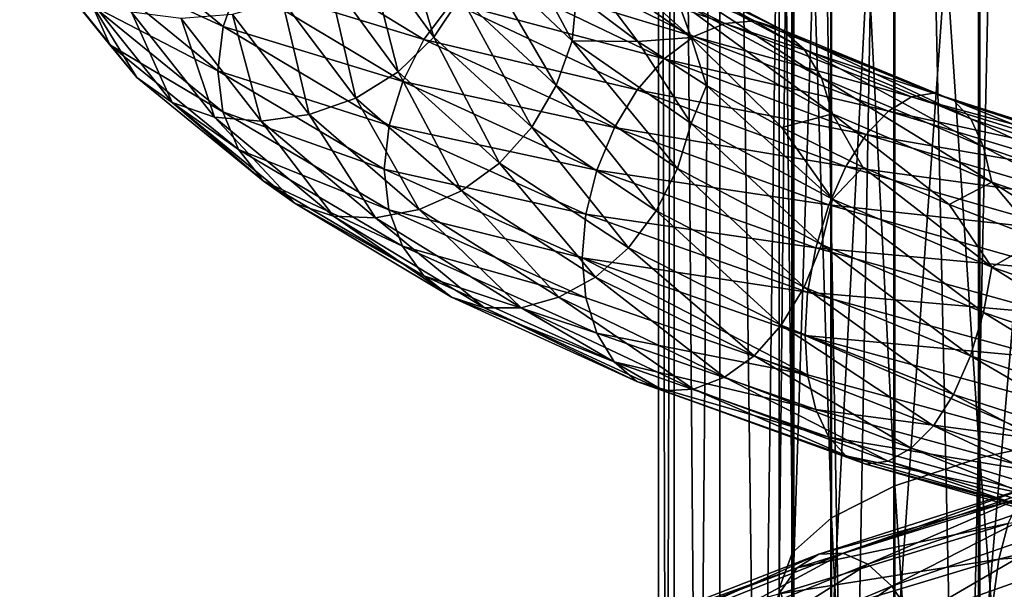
# Model space of a CAD drawing. Header units: metres. Extents: x -80 to 80, y -455 to 95.
# Tile 321 of 656: x -18 to -6, y -143 to -136. Entities that reach past the tile are written whole.
import ezdxf

# ---------------------------------------------------------------- set-up
doc = ezdxf.new("R2010")
doc.units = ezdxf.units.M
doc.layers.add('solid_501010_k_02', color=7, linetype='CONTINUOUS')
doc.layers.add('solid_501010_k_02_01', color=7, linetype='CONTINUOUS')

msp = doc.modelspace()

# ---------------------------------------------------------------- linework, layer by layer
at = {"layer": 'solid_501010_k_02'}
for points in [[(-7.071068, -182.796509, 229.594528), (-7.071068, -111.499275, 181.503937), (-8.314696, -112.346657, 180.24765)], [(-8.314696, -183.64389, 228.338242), (-8.314696, -112.346657, 180.24765), (-9.238795, -113.313431, 178.814346)], [(-8.314696, -183.64389, 228.338242), (-7.071068, -182.796509, 229.594528), (-8.314696, -112.346657, 180.24765)], [(-9.238795, -184.610657, 226.904938), (-9.238795, -113.313431, 178.814346), (-9.807853, -114.362434, 177.259125)], [(-9.238795, -184.610657, 226.904938), (-8.314696, -183.64389, 228.338242), (-9.238795, -113.313431, 178.814346)], [(-9.807853, -185.659668, 225.349716), (-9.807853, -114.362434, 177.259125), (-10, -115.453369, 175.641754)], [(-9.807853, -185.659668, 225.349716), (-9.238795, -184.610657, 226.904938), (-9.807853, -114.362434, 177.259125)], [(-10, -186.750595, 223.732346), (-10, -115.453369, 175.641754), (-9.807853, -116.544296, 174.024384)], [(-10, -186.750595, 223.732346), (-9.807853, -185.659668, 225.349716), (-10, -115.453369, 175.641754)], [(-9.807853, -187.841522, 222.114975), (-10, -186.750595, 223.732346), (-9.807853, -116.544296, 174.024384)], [(-9.807853, -187.841522, 222.114975), (-9.807853, -116.544296, 174.024384), (-9.238795, -117.593307, 172.469177)], [(-9.238795, -188.890533, 220.559753), (-9.807853, -187.841522, 222.114975), (-9.238795, -117.593307, 172.469177)], [(-9.238795, -188.890533, 220.559753), (-9.238795, -117.593307, 172.469177), (-8.314696, -118.560074, 171.035873)], [(-8.314696, -189.8573, 219.126465), (-9.238795, -188.890533, 220.559753), (-8.314696, -118.560074, 171.035873)], [(-8.499992, -127.591003, 1128.665039), (-8.33406, -142.84906, 1135.07666), (-8.33406, -127.014503, 1130.22168)], [(-8.499992, -127.591003, 1128.665039), (-8.499992, -143.297607, 1133.478516), (-8.33406, -142.84906, 1135.07666)], [(-8.338623, -128.167648, 1127.108154), (-8.499992, -143.297607, 1133.478516), (-8.499992, -127.591003, 1128.665039)], [(-8.338623, -128.167648, 1127.108154), (-8.338623, -143.746277, 1131.879883), (-8.499992, -143.297607, 1133.478516)], [(-7.856166, -128.72226, 1125.610596), (-8.338623, -143.746277, 1131.879883), (-8.338623, -128.167648, 1127.108154)], [(-7.856166, -128.72226, 1125.610596), (-7.856166, -144.177811, 1130.342407), (-8.338623, -143.746277, 1131.879883)], [(-13.655618, -135.255066, 1129.845581), (-12.802235, -136.435684, 1127.852295), (-13.294335, -134.760178, 1129.803467)], [(-12.802235, -136.435684, 1127.852295), (-12.46353, -135.928864, 1127.870117), (-13.294335, -134.760178, 1129.803467)], [(-9.5931, -136.441193, 1124.227661), (-9.761661, -135.981491, 1123.9104), (-11.272465, -134.931046, 1125.457153)], [(-11.077815, -135.403687, 1125.747681), (-9.5931, -136.441193, 1124.227661), (-11.272465, -134.931046, 1125.457153)], [(-17.053036, -134.968475, 1125.27356), (-15.427188, -136.304443, 1122.796753), (-17.130066, -135.519165, 1125.407227)], [(-15.231234, -135.758362, 1122.77356), (-15.427188, -136.304443, 1122.796753), (-17.053036, -134.968475, 1125.27356)], [(-17.962009, -135.14212, 1128.528076), (-16.839506, -136.528778, 1125.857788), (-17.602053, -135.575302, 1128.766602)], [(-17.054668, -136.044937, 1125.603516), (-16.839506, -136.528778, 1125.857788), (-17.962009, -135.14212, 1128.528076)], [(-14.92482, -135.246002, 1122.841431), (-12.924505, -136.464798, 1120.741821), (-15.231234, -135.758362, 1122.77356)], [(-12.57787, -136.004013, 1120.96228), (-12.924505, -136.464798, 1120.741821), (-14.92482, -135.246002, 1122.841431)], [(-14.127582, -135.669312, 1129.829468), (-13.244703, -136.867645, 1127.759277), (-13.655618, -135.255066, 1129.845581)], [(-13.244703, -136.867645, 1127.759277), (-12.802235, -136.435684, 1127.852295), (-13.655618, -135.255066, 1129.845581)], [(-12.246923, -135.379593, 1127.8125), (-11.079293, -136.483002, 1126.074951), (-11.699448, -135.317276, 1126.897095)], [(-11.239444, -135.234421, 1122.126953), (-9.176416, -136.265839, 1120.63208), (-11.709341, -135.375046, 1121.67749)], [(-11.079293, -136.483002, 1126.074951), (-11.024714, -135.91449, 1125.975098), (-11.699448, -135.317276, 1126.897095)], [(-10.78407, -135.222427, 1122.601685), (-8.804627, -136.233215, 1121.173584), (-11.239444, -135.234421, 1122.126953)], [(-8.804627, -136.233215, 1121.173584), (-9.176416, -136.265839, 1120.63208), (-11.239444, -135.234421, 1122.126953)], [(-8.468073, -136.339539, 1121.705688), (-8.804627, -136.233215, 1121.173584), (-10.78407, -135.222427, 1122.601685)], [(-10.371853, -135.348389, 1123.073975), (-8.468073, -136.339539, 1121.705688), (-10.78407, -135.222427, 1122.601685)], [(-12.46353, -135.928864, 1127.870117), (-11.275249, -137.03714, 1126.095703), (-12.246923, -135.379593, 1127.8125)], [(-11.275249, -137.03714, 1126.095703), (-11.079293, -136.483002, 1126.074951), (-12.246923, -135.379593, 1127.8125)], [(-11.709341, -135.375046, 1121.67749), (-9.560061, -136.426743, 1120.112915), (-12.16503, -135.63475, 1121.280273)], [(-9.176416, -136.265839, 1120.63208), (-9.560061, -136.426743, 1120.112915), (-11.709341, -135.375046, 1121.67749)], [(-11.077815, -135.403687, 1125.747681), (-11.024714, -135.91449, 1125.975098), (-10.258072, -136.487335, 1125.118774)], [(-11.077815, -135.403687, 1125.747681), (-10.258072, -136.487335, 1125.118774), (-9.5931, -136.441193, 1124.227661)], [(-8.185729, -136.582642, 1122.199097), (-8.468073, -136.339539, 1121.705688), (-10.371853, -135.348389, 1123.073975)], [(-10.026033, -135.608948, 1123.518066), (-8.185729, -136.582642, 1122.199097), (-10.371853, -135.348389, 1123.073975)], [(-17.130066, -135.519165, 1125.407227), (-15.49284, -136.854385, 1122.908936), (-17.054668, -136.044937, 1125.603516)], [(-15.427188, -136.304443, 1122.796753), (-15.49284, -136.854385, 1122.908936), (-17.130066, -135.519165, 1125.407227)], [(-17.602053, -135.575302, 1128.766602), (-16.502043, -136.93866, 1126.149658), (-17.131199, -135.911423, 1129.00769)], [(-16.839506, -136.528778, 1125.857788), (-16.502043, -136.93866, 1126.149658), (-17.602053, -135.575302, 1128.766602)], [(-14.689686, -135.972733, 1129.752808), (-13.771681, -137.193939, 1127.591919), (-14.127582, -135.669312, 1129.829468)], [(-13.771681, -137.193939, 1127.591919), (-13.244703, -136.867645, 1127.759277), (-14.127582, -135.669312, 1129.829468)], [(-12.16503, -135.63475, 1121.280273), (-9.932109, -136.704987, 1119.647461), (-12.57787, -136.004013, 1120.96228)], [(-9.560061, -136.426743, 1120.112915), (-9.932109, -136.704987, 1119.647461), (-12.16503, -135.63475, 1121.280273)], [(-7.969883, -136.94075, 1122.628296), (-8.185729, -136.582642, 1122.199097), (-10.026033, -135.608948, 1123.518066)], [(-9.761661, -135.981491, 1123.9104), (-7.969883, -136.94075, 1122.628296), (-10.026033, -135.608948, 1123.518066)], [(-15.231234, -135.758362, 1122.77356), (-13.189851, -136.985626, 1120.624268), (-15.427188, -136.304443, 1122.796753)], [(-12.924505, -136.464798, 1120.741821), (-13.189851, -136.985626, 1120.624268), (-15.231234, -135.758362, 1122.77356)], [(-17.131199, -135.911423, 1129.00769), (-16.060616, -137.247879, 1126.462646), (-16.569942, -136.123657, 1129.238159)], [(-16.502043, -136.93866, 1126.149658), (-16.060616, -137.247879, 1126.462646), (-17.131199, -135.911423, 1129.00769)], [(-12.802235, -136.435684, 1127.852295), (-11.581661, -137.554642, 1126.022461), (-12.46353, -135.928864, 1127.870117)], [(-11.581661, -137.554642, 1126.022461), (-11.275249, -137.03714, 1126.095703), (-12.46353, -135.928864, 1127.870117)], [(-11.079293, -136.483002, 1126.074951), (-10.258072, -136.487335, 1125.118774), (-11.024714, -135.91449, 1125.975098)], [(-17.054668, -136.044937, 1125.603516), (-15.428666, -137.366409, 1123.118652), (-16.839506, -136.528778, 1125.857788)], [(-15.49284, -136.854385, 1122.908936), (-15.428666, -137.366409, 1123.118652), (-17.054668, -136.044937, 1125.603516)], [(-15.310134, -136.151627, 1129.621338), (-14.353354, -137.399673, 1127.361572), (-14.689686, -135.972733, 1129.752808)], [(-14.353354, -137.399673, 1127.361572), (-13.771681, -137.193939, 1127.591919), (-14.689686, -135.972733, 1129.752808)], [(-12.57787, -136.004013, 1120.96228), (-10.269171, -137.089706, 1119.266846), (-12.924505, -136.464798, 1120.741821)], [(-9.932109, -136.704987, 1119.647461), (-10.269171, -137.089706, 1119.266846), (-12.57787, -136.004013, 1120.96228)], [(-7.832262, -137.389816, 1122.967896), (-7.969883, -136.94075, 1122.628296), (-9.761661, -135.981491, 1123.9104)], [(-9.5931, -136.441193, 1124.227661), (-7.832262, -137.389816, 1122.967896), (-9.761661, -135.981491, 1123.9104)], [(-16.569942, -136.123657, 1129.238159), (-15.534432, -137.430923, 1126.780029), (-15.949924, -136.202866, 1129.446289)], [(-16.060616, -137.247879, 1126.462646), (-15.534432, -137.430923, 1126.780029), (-16.569942, -136.123657, 1129.238159)], [(-15.949924, -136.202866, 1129.446289), (-14.953162, -137.480133, 1127.085205), (-15.310134, -136.151627, 1129.621338)], [(-14.953162, -137.480133, 1127.085205), (-14.353354, -137.399673, 1127.361572), (-15.310134, -136.151627, 1129.621338)], [(-15.534432, -137.430923, 1126.780029), (-14.953162, -137.480133, 1127.085205), (-15.949924, -136.202866, 1129.446289)], [(-15.427188, -136.304443, 1122.796753), (-13.359543, -137.534363, 1120.614136), (-15.49284, -136.854385, 1122.908936)], [(-13.189851, -136.985626, 1120.624268), (-13.359543, -137.534363, 1120.614136), (-15.427188, -136.304443, 1122.796753)], [(-9.176416, -136.265839, 1120.63208), (-6.851245, -137.178757, 1119.487915), (-9.560061, -136.426743, 1120.112915)], [(-8.804627, -136.233215, 1121.173584), (-6.573662, -137.130554, 1120.082031), (-9.176416, -136.265839, 1120.63208)], [(-6.573662, -137.130554, 1120.082031), (-6.851245, -137.178757, 1119.487915), (-9.176416, -136.265839, 1120.63208)], [(-6.322387, -137.222046, 1120.661133), (-6.573662, -137.130554, 1120.082031), (-8.804627, -136.233215, 1121.173584)], [(-8.468073, -136.339539, 1121.705688), (-6.322387, -137.222046, 1120.661133), (-8.804627, -136.233215, 1121.173584)], [(-9.560061, -136.426743, 1120.112915), (-7.137681, -137.354965, 1118.91394), (-9.932109, -136.704987, 1119.647461)], [(-6.851245, -137.178757, 1119.487915), (-7.137681, -137.354965, 1118.91394), (-9.560061, -136.426743, 1120.112915)], [(-6.111585, -137.451965, 1121.193237), (-6.322387, -137.222046, 1120.661133), (-8.468073, -136.339539, 1121.705688)], [(-8.185729, -136.582642, 1122.199097), (-6.111585, -137.451965, 1121.193237), (-8.468073, -136.339539, 1121.705688)], [(-16.839506, -136.528778, 1125.857788), (-15.234017, -137.833633, 1123.40271), (-16.502043, -136.93866, 1126.149658)], [(-15.428666, -137.366409, 1123.118652), (-15.234017, -137.833633, 1123.40271), (-16.839506, -136.528778, 1125.857788)], [(-13.244703, -136.867645, 1127.759277), (-11.981945, -138.002502, 1125.858276), (-12.802235, -136.435684, 1127.852295)], [(-12.924505, -136.464798, 1120.741821), (-10.55218, -137.561829, 1118.992676), (-13.189851, -136.985626, 1120.624268)], [(-10.269171, -137.089706, 1119.266846), (-10.55218, -137.561829, 1118.992676), (-12.924505, -136.464798, 1120.741821)], [(-11.981945, -138.002502, 1125.858276), (-11.581661, -137.554642, 1126.022461), (-12.802235, -136.435684, 1127.852295)], [(-11.275249, -137.03714, 1126.095703), (-9.764071, -138.069901, 1124.536621), (-11.079293, -136.483002, 1126.074951)], [(-11.079293, -136.483002, 1126.074951), (-9.594379, -137.511627, 1124.548584), (-10.258072, -136.487335, 1125.118774)], [(-9.764071, -138.069901, 1124.536621), (-9.594379, -137.511627, 1124.548584), (-11.079293, -136.483002, 1126.074951)], [(-9.5931, -136.441193, 1124.227661), (-10.258072, -136.487335, 1125.118774), (-9.403666, -137.035233, 1124.333862)], [(-9.594379, -137.511627, 1124.548584), (-9.403666, -137.035233, 1124.333862), (-10.258072, -136.487335, 1125.118774)], [(-9.5931, -136.441193, 1124.227661), (-9.403666, -137.035233, 1124.333862), (-8.466805, -137.557724, 1123.626099)], [(-5.95043, -137.799164, 1121.651123), (-6.111585, -137.451965, 1121.193237), (-8.185729, -136.582642, 1122.199097)], [(-7.969883, -136.94075, 1122.628296), (-5.95043, -137.799164, 1121.651123), (-8.185729, -136.582642, 1122.199097)], [(-9.932109, -136.704987, 1119.647461), (-7.415457, -137.647186, 1118.394531), (-10.269171, -137.089706, 1119.266846)], [(-7.137681, -137.354965, 1118.91394), (-7.415457, -137.647186, 1118.394531), (-9.932109, -136.704987, 1119.647461)], [(-15.49284, -136.854385, 1122.908936), (-13.421141, -138.077652, 1120.71814), (-15.428666, -137.366409, 1123.118652)], [(-13.359543, -137.534363, 1120.614136), (-13.421141, -138.077652, 1120.71814), (-15.49284, -136.854385, 1122.908936)], [(-13.771681, -137.193939, 1127.591919), (-12.458679, -138.349365, 1125.6073), (-13.244703, -136.867645, 1127.759277)], [(-12.458679, -138.349365, 1125.6073), (-11.981945, -138.002502, 1125.858276), (-13.244703, -136.867645, 1127.759277)], [(-16.502043, -136.93866, 1126.149658), (-14.928728, -138.222397, 1123.744019), (-16.060616, -137.247879, 1126.462646)], [(-15.234017, -137.833633, 1123.40271), (-14.928728, -138.222397, 1123.744019), (-16.502043, -136.93866, 1126.149658)], [(-13.189851, -136.985626, 1120.624268), (-10.768821, -138.089523, 1118.833008), (-13.359543, -137.534363, 1120.614136)], [(-10.55218, -137.561829, 1118.992676), (-10.768821, -138.089523, 1118.833008), (-13.189851, -136.985626, 1120.624268)], [(-11.581661, -137.554642, 1126.022461), (-10.029417, -138.596573, 1124.41394), (-11.275249, -137.03714, 1126.095703)], [(-10.029417, -138.596573, 1124.41394), (-9.764071, -138.069901, 1124.536621), (-11.275249, -137.03714, 1126.095703)], [(-9.594379, -137.511627, 1124.548584), (-7.833307, -138.452896, 1123.282959), (-9.403666, -137.035233, 1124.333862)], [(-7.833307, -138.452896, 1123.282959), (-8.466805, -137.557724, 1123.626099), (-9.403666, -137.035233, 1124.333862)], [(-10.269171, -137.089706, 1119.266846), (-7.667112, -138.043518, 1117.964233), (-10.55218, -137.561829, 1118.992676)], [(-7.415457, -137.647186, 1118.394531), (-7.667112, -138.043518, 1117.964233), (-10.269171, -137.089706, 1119.266846)], [(-16.060616, -137.247879, 1126.462646), (-14.529386, -138.507278, 1124.123047), (-15.534432, -137.430923, 1126.780029)], [(-14.928728, -138.222397, 1123.744019), (-14.529386, -138.507278, 1124.123047), (-16.060616, -137.247879, 1126.462646)], [(-14.353354, -137.399673, 1127.361572), (-12.984896, -138.579269, 1125.2854), (-13.771681, -137.193939, 1127.591919)], [(-12.984896, -138.579269, 1125.2854), (-12.458679, -138.349365, 1125.6073), (-13.771681, -137.193939, 1127.591919)], [(-15.428666, -137.366409, 1123.118652), (-13.360823, -138.583557, 1120.928711), (-15.234017, -137.833633, 1123.40271)], [(-13.421141, -138.077652, 1120.71814), (-13.360823, -138.583557, 1120.928711), (-15.428666, -137.366409, 1123.118652)], [(-14.953162, -137.480133, 1127.085205), (-13.527518, -138.686066, 1124.915649), (-14.353354, -137.399673, 1127.361572)], [(-13.527518, -138.686066, 1124.915649), (-12.984896, -138.579269, 1125.2854), (-14.353354, -137.399673, 1127.361572)], [(-15.534432, -137.430923, 1126.780029), (-14.05337, -138.66394, 1124.52063), (-14.953162, -137.480133, 1127.085205)], [(-14.529386, -138.507278, 1124.123047), (-14.05337, -138.66394, 1124.52063), (-15.534432, -137.430923, 1126.780029)], [(-14.05337, -138.66394, 1124.52063), (-13.527518, -138.686066, 1124.915649), (-14.953162, -137.480133, 1127.085205)], [(-13.359543, -137.534363, 1120.614136), (-10.907365, -138.64032, 1118.794678), (-13.421141, -138.077652, 1120.71814)], [(-10.768821, -138.089523, 1118.833008), (-10.907365, -138.64032, 1118.794678), (-13.359543, -137.534363, 1120.614136)], [(-9.764071, -138.069901, 1124.536621), (-7.971851, -139.014496, 1123.243164), (-9.594379, -137.511627, 1124.548584)], [(-7.971851, -139.014496, 1123.243164), (-7.833307, -138.452896, 1123.282959), (-9.594379, -137.511627, 1124.548584)], [(-11.981945, -138.002502, 1125.858276), (-10.376052, -139.058105, 1124.186401), (-11.581661, -137.554642, 1126.022461)], [(-10.376052, -139.058105, 1124.186401), (-10.029417, -138.596573, 1124.41394), (-11.581661, -137.554642, 1126.022461)], [(-10.55218, -137.561829, 1118.992676), (-7.878411, -138.52417, 1117.647705), (-10.768821, -138.089523, 1118.833008)], [(-7.667112, -138.043518, 1117.964233), (-7.878411, -138.52417, 1117.647705), (-10.55218, -137.561829, 1118.992676)], [(-7.833307, -138.452896, 1123.282959), (-7.454596, -138.053696, 1123.001343), (-8.466805, -137.557724, 1123.626099)], [(-15.234017, -137.833633, 1123.40271), (-13.192262, -139.036301, 1121.239136), (-14.928728, -138.222397, 1123.744019)], [(-13.360823, -138.583557, 1120.928711), (-13.192262, -139.036301, 1121.239136), (-15.234017, -137.833633, 1123.40271)], [(-12.458679, -138.349365, 1125.6073), (-10.788892, -139.422699, 1123.861084), (-11.981945, -138.002502, 1125.858276)], [(-10.788892, -139.422699, 1123.861084), (-10.376052, -139.058105, 1124.186401), (-11.981945, -138.002502, 1125.858276)], [(-13.421141, -138.077652, 1120.71814), (-10.9542, -139.182434, 1118.883545), (-13.360823, -138.583557, 1120.928711)], [(-10.907365, -138.64032, 1118.794678), (-10.9542, -139.182434, 1118.883545), (-13.421141, -138.077652, 1120.71814)], [(-10.768821, -138.089523, 1118.833008), (-8.040158, -139.056961, 1117.45459), (-10.907365, -138.64032, 1118.794678)], [(-7.878411, -138.52417, 1117.647705), (-8.040158, -139.056961, 1117.45459), (-10.768821, -138.089523, 1118.833008)], [(-10.029417, -138.596573, 1124.41394), (-8.188492, -139.548615, 1123.078613), (-9.764071, -138.069901, 1124.536621)], [(-8.188492, -139.548615, 1123.078613), (-7.971851, -139.014496, 1123.243164), (-9.764071, -138.069901, 1124.536621)], [(-14.928728, -138.222397, 1123.744019), (-12.927889, -139.406708, 1121.624023), (-14.529386, -138.507278, 1124.123047)], [(-13.192262, -139.036301, 1121.239136), (-12.927889, -139.406708, 1121.624023), (-14.928728, -138.222397, 1123.744019)], [(-12.984896, -138.579269, 1125.2854), (-11.244581, -139.673462, 1123.458008), (-12.458679, -138.349365, 1125.6073)], [(-11.244581, -139.673462, 1123.458008), (-10.788892, -139.422699, 1123.861084), (-12.458679, -138.349365, 1125.6073)], [(-14.529386, -138.507278, 1124.123047), (-12.582069, -139.670471, 1122.061768), (-14.05337, -138.66394, 1124.52063)], [(-12.927889, -139.406708, 1121.624023), (-12.582069, -139.670471, 1122.061768), (-14.529386, -138.507278, 1124.123047)], [(-13.527518, -138.686066, 1124.915649), (-11.714478, -139.803009, 1123.005249), (-12.984896, -138.579269, 1125.2854)], [(-13.360823, -138.583557, 1120.928711), (-10.90841, -139.678879, 1119.102539), (-13.192262, -139.036301, 1121.239136)], [(-10.9542, -139.182434, 1118.883545), (-10.90841, -139.678879, 1119.102539), (-13.360823, -138.583557, 1120.928711)], [(-11.714478, -139.803009, 1123.005249), (-11.244581, -139.673462, 1123.458008), (-12.984896, -138.579269, 1125.2854)], [(-10.376052, -139.058105, 1124.186401), (-8.471501, -140.021271, 1122.797485), (-10.029417, -138.596573, 1124.41394)], [(-8.471501, -140.021271, 1122.797485), (-8.188492, -139.548615, 1123.078613), (-10.029417, -138.596573, 1124.41394)], [(-7.878411, -138.52417, 1117.647705), (-4.977672, -139.341339, 1116.754272), (-8.040158, -139.056961, 1117.45459)], [(-14.05337, -138.66394, 1124.52063), (-12.169852, -139.804291, 1122.53064), (-13.527518, -138.686066, 1124.915649)], [(-12.582069, -139.670471, 1122.061768), (-12.169852, -139.804291, 1122.53064), (-14.05337, -138.66394, 1124.52063)], [(-12.169852, -139.804291, 1122.53064), (-11.714478, -139.803009, 1123.005249), (-13.527518, -138.686066, 1124.915649)], [(-10.907365, -138.64032, 1118.794678), (-8.143598, -139.609238, 1117.393555), (-10.9542, -139.182434, 1118.883545)], [(-8.040158, -139.056961, 1117.45459), (-8.143598, -139.609238, 1117.393555), (-10.907365, -138.64032, 1118.794678)], [(-13.192262, -139.036301, 1121.239136), (-10.770789, -140.11969, 1119.434937), (-12.927889, -139.406708, 1121.624023)], [(-10.90841, -139.678879, 1119.102539), (-10.770789, -140.11969, 1119.434937), (-13.192262, -139.036301, 1121.239136)], [(-10.788892, -139.422699, 1123.861084), (-8.808563, -140.400299, 1122.409302), (-10.376052, -139.058105, 1124.186401)], [(-8.808563, -140.400299, 1122.409302), (-8.471501, -140.021271, 1122.797485), (-10.376052, -139.058105, 1124.186401)], [(-8.040158, -139.056961, 1117.45459), (-5.079866, -139.877396, 1116.537354), (-8.143598, -139.609238, 1117.393555)], [(-4.977672, -139.341339, 1116.754272), (-5.079866, -139.877396, 1116.537354), (-8.040158, -139.056961, 1117.45459)], [(-10.9542, -139.182434, 1118.883545), (-8.144378, -140.639603, 1117.695679), (-10.90841, -139.678879, 1119.102539)], [(-10.9542, -139.182434, 1118.883545), (-8.176161, -140.149506, 1117.47229), (-8.144378, -140.639603, 1117.695679)], [(-8.143598, -139.609238, 1117.393555), (-8.176161, -140.149506, 1117.47229), (-10.9542, -139.182434, 1118.883545)], [(-12.927889, -139.406708, 1121.624023), (-10.554943, -140.475006, 1119.856567), (-12.582069, -139.670471, 1122.061768)], [(-10.770789, -140.11969, 1119.434937), (-10.554943, -140.475006, 1119.856567), (-12.927889, -139.406708, 1121.624023)], [(-11.244581, -139.673462, 1123.458008), (-9.180611, -140.66806, 1121.9375), (-10.788892, -139.422699, 1123.861084)], [(-9.180611, -140.66806, 1121.9375), (-8.808563, -140.400299, 1122.409302), (-10.788892, -139.422699, 1123.861084)], [(-8.471501, -140.021271, 1122.797485), (-6.324946, -140.882385, 1121.734619), (-8.188492, -139.548615, 1123.078613)], [(-6.324946, -140.882385, 1121.734619), (-6.113647, -140.401398, 1122.058228), (-8.188492, -139.548615, 1123.078613)], [(-8.143598, -139.609238, 1117.393555), (-5.14522, -140.430573, 1116.460205), (-8.176161, -140.149506, 1117.47229)], [(-5.079866, -139.877396, 1116.537354), (-5.14522, -140.430573, 1116.460205), (-8.143598, -139.609238, 1117.393555)], [(-12.582069, -139.670471, 1122.061768), (-10.272599, -140.721451, 1120.343872), (-12.169852, -139.804291, 1122.53064)], [(-10.554943, -140.475006, 1119.856567), (-10.272599, -140.721451, 1120.343872), (-12.582069, -139.670471, 1122.061768)], [(-11.714478, -139.803009, 1123.005249), (-9.564256, -140.816162, 1121.414551), (-11.244581, -139.673462, 1123.458008)], [(-9.564256, -140.816162, 1121.414551), (-9.180611, -140.66806, 1121.9375), (-11.244581, -139.673462, 1123.458008)], [(-10.90841, -139.678879, 1119.102539), (-8.144378, -140.639603, 1117.695679), (-10.770789, -140.11969, 1119.434937)], [(-12.169852, -139.804291, 1122.53064), (-9.936045, -140.836594, 1120.872681), (-11.714478, -139.803009, 1123.005249)], [(-10.272599, -140.721451, 1120.343872), (-9.936045, -140.836594, 1120.872681), (-12.169852, -139.804291, 1122.53064)], [(-9.936045, -140.836594, 1120.872681), (-9.564256, -140.816162, 1121.414551), (-11.714478, -139.803009, 1123.005249)], [(-8.808563, -140.400299, 1122.409302), (-6.576602, -141.272247, 1121.296631), (-8.471501, -140.021271, 1122.797485)], [(-6.576602, -141.272247, 1121.296631), (-6.324946, -140.882385, 1121.734619), (-8.471501, -140.021271, 1122.797485)], [(-10.770789, -140.11969, 1119.434937), (-8.041628, -141.071335, 1118.045288), (-10.554943, -140.475006, 1119.856567)], [(-8.144378, -140.639603, 1117.695679), (-8.041628, -141.071335, 1118.045288), (-10.770789, -140.11969, 1119.434937)], [(-8.176161, -140.149506, 1117.47229), (-5.145713, -141.45546, 1116.757446), (-8.144378, -140.639603, 1117.695679)], [(-5.14522, -140.430573, 1116.460205), (-5.164422, -140.969009, 1116.532349), (-8.176161, -140.149506, 1117.47229)], [(-10.554943, -140.475006, 1119.856567), (-7.880474, -141.415237, 1118.495605), (-10.272599, -140.721451, 1120.343872)], [(-8.041628, -141.071335, 1118.045288), (-7.880474, -141.415237, 1118.495605), (-10.554943, -140.475006, 1119.856567)], [(-9.180611, -140.66806, 1121.9375), (-6.854377, -141.552765, 1120.77063), (-8.808563, -140.400299, 1122.409302)], [(-6.854377, -141.552765, 1120.77063), (-6.576602, -141.272247, 1121.296631), (-8.808563, -140.400299, 1122.409302)], [(-10.272599, -140.721451, 1120.343872), (-7.669672, -141.648605, 1119.021606), (-9.936045, -140.836594, 1120.872681)], [(-7.880474, -141.415237, 1118.495605), (-7.669672, -141.648605, 1119.021606), (-10.272599, -140.721451, 1120.343872)], [(-9.564256, -140.816162, 1121.414551), (-7.140813, -141.714813, 1120.192505), (-9.180611, -140.66806, 1121.9375)], [(-7.140813, -141.714813, 1120.192505), (-6.854377, -141.552765, 1120.77063), (-9.180611, -140.66806, 1121.9375)], [(-8.144378, -140.639603, 1117.695679), (-5.145713, -141.45546, 1116.757446), (-8.041628, -141.071335, 1118.045288)], [(-9.936045, -140.836594, 1120.872681), (-7.418396, -141.749634, 1119.597656), (-9.564256, -140.816162, 1121.414551)], [(-7.669672, -141.648605, 1119.021606), (-7.418396, -141.749634, 1119.597656), (-9.936045, -140.836594, 1120.872681)], [(-7.418396, -141.749634, 1119.597656), (-7.140813, -141.714813, 1120.192505), (-9.564256, -140.816162, 1121.414551)], [(-5.145713, -141.45546, 1116.757446), (-5.080795, -141.881256, 1117.11853), (-8.041628, -141.071335, 1118.045288)], [(-8.002141, -142.872208, 1151.690186), (-10.461765, -143.825226, 1150.300781), (-8.273706, -143.042755, 1152.261353)], [(-8.499992, -143.297607, 1133.478516), (-8.33406, -159.028595, 1138.616089), (-8.33406, -142.84906, 1135.07666)], [(-8.273706, -143.042755, 1152.261353), (-10.816802, -144.007217, 1150.819092), (-8.501722, -143.365768, 1152.782104)], [(-10.461765, -143.825226, 1150.300781), (-10.816802, -144.007217, 1150.819092), (-8.273706, -143.042755, 1152.261353)], [(-8.499992, -143.297607, 1133.478516), (-8.499992, -159.346252, 1136.986816), (-8.33406, -159.028595, 1138.616089)], [(-8.338623, -143.746277, 1131.879883), (-8.499992, -159.346252, 1136.986816), (-8.499992, -143.297607, 1133.478516)]]:
    msp.add_3dface(points, dxfattribs=at)
at = {"layer": 'solid_501010_k_02_01'}
for points in [[(-5.555702, -182.101074, 230.625549), (-5.555702, -110.803848, 182.534958), (-7.071068, -111.499275, 181.503937)], [(-7.071068, -182.796509, 229.594528), (-5.555702, -182.101074, 230.625549), (-7.071068, -111.499275, 181.503937)], [(-8.314696, -189.8573, 219.126465), (-8.314696, -118.560074, 171.035873), (-7.071068, -119.407455, 169.779587)], [(-7.071068, -190.704681, 217.870163), (-8.314696, -189.8573, 219.126465), (-7.071068, -119.407455, 169.779587)], [(-7.071068, -190.704681, 217.870163), (-7.071068, -119.407455, 169.779587), (-5.555702, -120.102882, 168.748566)], [(-5.555702, -191.400116, 216.839157), (-7.071068, -190.704681, 217.870163), (-5.555702, -120.102882, 168.748566)], [(-5.997412, -125.502831, 1134.303345), (-4.705681, -141.387695, 1140.283569), (-4.705681, -125.136299, 1135.292969)], [(-7.058206, -125.949928, 1133.096069), (-5.997412, -141.672882, 1139.267456), (-5.997412, -125.502831, 1134.303345)], [(-5.997412, -125.502831, 1134.303345), (-5.997412, -141.672882, 1139.267456), (-4.705681, -141.387695, 1140.283569)], [(-7.847216, -126.460373, 1131.717896), (-7.058206, -142.020752, 1138.027954), (-7.058206, -125.949928, 1133.096069)], [(-7.058206, -125.949928, 1133.096069), (-7.058206, -142.020752, 1138.027954), (-5.997412, -141.672882, 1139.267456)], [(-8.33406, -127.014503, 1130.22168), (-7.847216, -142.417908, 1136.612915), (-7.847216, -126.460373, 1131.717896)], [(-7.847216, -126.460373, 1131.717896), (-7.847216, -142.417908, 1136.612915), (-7.058206, -142.020752, 1138.027954)], [(-8.33406, -127.014503, 1130.22168), (-8.33406, -142.84906, 1135.07666), (-7.847216, -142.417908, 1136.612915)], [(-7.071198, -129.233459, 1124.230347), (-7.856166, -144.177811, 1130.342407), (-7.856166, -128.72226, 1125.610596)], [(-7.071198, -129.233459, 1124.230347), (-7.071198, -144.575562, 1128.925293), (-7.856166, -144.177811, 1130.342407)], [(-6.013947, -129.68158, 1123.020386), (-7.071198, -144.575562, 1128.925293), (-7.071198, -129.233459, 1124.230347)], [(-6.013947, -129.68158, 1123.020386), (-6.013947, -144.924225, 1127.682983), (-7.071198, -144.575562, 1128.925293)], [(-4.725122, -130.049347, 1122.027466), (-6.013947, -144.924225, 1127.682983), (-6.013947, -129.68158, 1123.020386)], [(-4.725122, -130.049347, 1122.027466), (-4.725122, -145.210373, 1126.663452), (-6.013947, -144.924225, 1127.682983)], [(-9.5931, -136.441193, 1124.227661), (-8.466805, -137.557724, 1123.626099), (-7.832262, -137.389816, 1122.967896)], [(-5.847681, -138.240204, 1122.008057), (-5.95043, -137.799164, 1121.651123), (-7.969883, -136.94075, 1122.628296)], [(-7.832262, -137.389816, 1122.967896), (-5.847681, -138.240204, 1122.008057), (-7.969883, -136.94075, 1122.628296)], [(-6.573662, -137.130554, 1120.082031), (-4.153317, -137.905579, 1119.366577), (-6.851245, -137.178757, 1119.487915)], [(-3.994558, -137.987442, 1119.978394), (-4.153317, -137.905579, 1119.366577), (-6.573662, -137.130554, 1120.082031)], [(-6.322387, -137.222046, 1120.661133), (-3.994558, -137.987442, 1119.978394), (-6.573662, -137.130554, 1120.082031)], [(-6.851245, -137.178757, 1119.487915), (-4.328697, -137.963913, 1118.73584), (-7.137681, -137.354965, 1118.91394)], [(-4.153317, -137.905579, 1119.366577), (-4.328697, -137.963913, 1118.73584), (-6.851245, -137.178757, 1119.487915)], [(-3.861371, -138.208786, 1120.537231), (-3.994558, -137.987442, 1119.978394), (-6.322387, -137.222046, 1120.661133)], [(-6.111585, -137.451965, 1121.193237), (-3.861371, -138.208786, 1120.537231), (-6.322387, -137.222046, 1120.661133)], [(-7.832262, -137.389816, 1122.967896), (-8.466805, -137.557724, 1123.626099), (-7.454596, -138.053696, 1123.001343)], [(-7.832262, -137.389816, 1122.967896), (-7.454596, -138.053696, 1123.001343), (-6.378632, -138.520035, 1122.468384)], [(-7.832262, -137.389816, 1122.967896), (-6.378632, -138.520035, 1122.468384), (-5.847681, -138.240204, 1122.008057)], [(-7.137681, -137.354965, 1118.91394), (-4.509671, -138.15007, 1118.123291), (-7.415457, -137.647186, 1118.394531)], [(-4.328697, -137.963913, 1118.73584), (-4.509671, -138.15007, 1118.123291), (-7.137681, -137.354965, 1118.91394)], [(-3.759552, -138.54892, 1121.015015), (-3.861371, -138.208786, 1120.537231), (-6.111585, -137.451965, 1121.193237)], [(-5.95043, -137.799164, 1121.651123), (-3.759552, -138.54892, 1121.015015), (-6.111585, -137.451965, 1121.193237)], [(-7.415457, -137.647186, 1118.394531), (-4.685173, -138.451355, 1117.56604), (-7.667112, -138.043518, 1117.964233)], [(-4.509671, -138.15007, 1118.123291), (-4.685173, -138.451355, 1117.56604), (-7.415457, -137.647186, 1118.394531)], [(-3.694633, -138.984726, 1121.383789), (-3.759552, -138.54892, 1121.015015), (-5.95043, -137.799164, 1121.651123)], [(-5.847681, -138.240204, 1122.008057), (-3.694633, -138.984726, 1121.383789), (-5.95043, -137.799164, 1121.651123)], [(-7.667112, -138.043518, 1117.964233), (-4.844171, -138.855209, 1117.100952), (-7.878411, -138.52417, 1117.647705)], [(-7.833307, -138.452896, 1123.282959), (-5.848461, -139.297668, 1122.318115), (-7.454596, -138.053696, 1123.001343)], [(-4.685173, -138.451355, 1117.56604), (-4.844171, -138.855209, 1117.100952), (-7.667112, -138.043518, 1117.964233)], [(-5.848461, -139.297668, 1122.318115), (-6.378632, -138.520035, 1122.468384), (-7.454596, -138.053696, 1123.001343)], [(-5.847681, -138.240204, 1122.008057), (-6.378632, -138.520035, 1122.468384), (-5.24965, -138.954681, 1122.034058)], [(-5.847681, -138.240204, 1122.008057), (-5.24965, -138.954681, 1122.034058), (-4.072891, -139.358475, 1121.701294)], [(-5.847681, -138.240204, 1122.008057), (-4.072891, -139.358475, 1121.701294), (-3.694633, -138.984726, 1121.383789)], [(-7.971851, -139.014496, 1123.243164), (-5.9519, -139.86174, 1122.255981), (-7.833307, -138.452896, 1123.282959)], [(-5.9519, -139.86174, 1122.255981), (-5.848461, -139.297668, 1122.318115), (-7.833307, -138.452896, 1123.282959)], [(-4.844171, -138.855209, 1117.100952), (-4.977672, -139.341339, 1116.754272), (-7.878411, -138.52417, 1117.647705)], [(-5.848461, -139.297668, 1122.318115), (-5.24965, -138.954681, 1122.034058), (-6.378632, -138.520035, 1122.468384)], [(-5.848461, -139.297668, 1122.318115), (-3.695126, -140.038544, 1121.689331), (-5.24965, -138.954681, 1122.034058)], [(-8.188492, -139.548615, 1123.078613), (-6.113647, -140.401398, 1122.058228), (-7.971851, -139.014496, 1123.243164)], [(-6.113647, -140.401398, 1122.058228), (-5.9519, -139.86174, 1122.255981), (-7.971851, -139.014496, 1123.243164)], [(-5.9519, -139.86174, 1122.255981), (-3.76048, -140.604187, 1121.611206), (-5.848461, -139.297668, 1122.318115)], [(-3.76048, -140.604187, 1121.611206), (-3.695126, -140.038544, 1121.689331), (-5.848461, -139.297668, 1122.318115)], [(-6.113647, -140.401398, 1122.058228), (-3.862674, -141.147415, 1121.389648), (-5.9519, -139.86174, 1122.255981)], [(-3.862674, -141.147415, 1121.389648), (-3.76048, -140.604187, 1121.611206), (-5.9519, -139.86174, 1122.255981)], [(-8.176161, -140.149506, 1117.47229), (-5.164422, -140.969009, 1116.532349), (-5.145713, -141.45546, 1116.757446)], [(-6.324946, -140.882385, 1121.734619), (-3.996175, -141.633759, 1121.036011), (-6.113647, -140.401398, 1122.058228)], [(-3.996175, -141.633759, 1121.036011), (-3.862674, -141.147415, 1121.389648), (-6.113647, -140.401398, 1122.058228)], [(-6.576602, -141.272247, 1121.296631), (-4.155174, -142.030579, 1120.56311), (-6.324946, -140.882385, 1121.734619)], [(-4.155174, -142.030579, 1120.56311), (-3.996175, -141.633759, 1121.036011), (-6.324946, -140.882385, 1121.734619)], [(-8.041628, -141.071335, 1118.045288), (-5.080795, -141.881256, 1117.11853), (-7.880474, -141.415237, 1118.495605)], [(-6.854377, -141.552765, 1120.77063), (-4.330676, -142.319321, 1119.999023), (-6.576602, -141.272247, 1121.296631)], [(-4.330676, -142.319321, 1119.999023), (-4.155174, -142.030579, 1120.56311), (-6.576602, -141.272247, 1121.296631)], [(-7.880474, -141.415237, 1118.495605), (-4.978976, -142.217697, 1117.588623), (-7.669672, -141.648605, 1119.021606)], [(-5.080795, -141.881256, 1117.11853), (-4.978976, -142.217697, 1117.588623), (-7.880474, -141.415237, 1118.495605)], [(-5.997412, -141.672882, 1139.267456), (-4.705681, -157.993683, 1143.924194), (-4.705681, -141.387695, 1140.283569)], [(-7.140813, -141.714813, 1120.192505), (-4.511649, -142.490372, 1119.382202), (-6.854377, -141.552765, 1120.77063)], [(-4.511649, -142.490372, 1119.382202), (-4.330676, -142.319321, 1119.999023), (-6.854377, -141.552765, 1120.77063)], [(-7.669672, -141.648605, 1119.021606), (-4.845788, -142.442566, 1118.141479), (-7.418396, -141.749634, 1119.597656)], [(-4.978976, -142.217697, 1117.588623), (-4.845788, -142.442566, 1118.141479), (-7.669672, -141.648605, 1119.021606)], [(-7.058206, -142.020752, 1138.027954), (-5.997412, -158.195648, 1142.888306), (-5.997412, -141.672882, 1139.267456)], [(-5.997412, -141.672882, 1139.267456), (-5.997412, -158.195648, 1142.888306), (-4.705681, -157.993683, 1143.924194)], [(-7.418396, -141.749634, 1119.597656), (-4.687029, -142.534485, 1118.750366), (-7.140813, -141.714813, 1120.192505)], [(-4.845788, -142.442566, 1118.141479), (-4.687029, -142.534485, 1118.750366), (-7.418396, -141.749634, 1119.597656)], [(-4.687029, -142.534485, 1118.750366), (-4.511649, -142.490372, 1119.382202), (-7.140813, -141.714813, 1120.192505)], [(-5.313848, -142.011398, 1152.651123), (-8.002141, -142.872208, 1151.690186), (-5.494182, -142.173019, 1153.26062)], [(-7.702389, -142.8591, 1151.100342), (-8.002141, -142.872208, 1151.690186), (-5.313848, -142.011398, 1152.651123)], [(-7.847216, -142.417908, 1136.612915), (-7.058206, -158.442001, 1141.624756), (-7.058206, -142.020752, 1138.027954)], [(-5.114796, -142.009018, 1152.019897), (-7.702389, -142.8591, 1151.100342), (-5.313848, -142.011398, 1152.651123)], [(-7.393291, -142.994354, 1150.526978), (-7.702389, -142.8591, 1151.100342), (-5.114796, -142.009018, 1152.019897)], [(-4.909539, -142.156021, 1151.404297), (-7.393291, -142.994354, 1150.526978), (-5.114796, -142.009018, 1152.019897)], [(-7.058206, -142.020752, 1138.027954), (-7.058206, -158.442001, 1141.624756), (-5.997412, -158.195648, 1142.888306)], [(-5.494182, -142.173019, 1153.26062), (-8.273706, -143.042755, 1152.261353), (-5.645597, -142.489487, 1153.814209)], [(-8.002141, -142.872208, 1151.690186), (-8.273706, -143.042755, 1152.261353), (-5.494182, -142.173019, 1153.26062)], [(-7.093747, -143.26857, 1150.004883), (-7.393291, -142.994354, 1150.526978), (-4.909539, -142.156021, 1151.404297)], [(-4.710626, -142.4422, 1150.841797), (-7.093747, -143.26857, 1150.004883), (-4.909539, -142.156021, 1151.404297)], [(-2.680636, -142.163483, 1154.84082), (-5.761503, -142.933807, 1154.284058), (-2.715124, -142.70488, 1155.210449)], [(-5.645597, -142.489487, 1153.814209), (-5.761503, -142.933807, 1154.284058), (-2.680636, -142.163483, 1154.84082)], [(-8.33406, -142.84906, 1135.07666), (-7.847216, -158.723267, 1140.182129), (-7.847216, -142.417908, 1136.612915)], [(-7.847216, -142.417908, 1136.612915), (-7.847216, -158.723267, 1140.182129), (-7.058206, -158.442001, 1141.624756)], [(-6.822591, -143.672363, 1149.568237), (-7.093747, -143.26857, 1150.004883), (-4.710626, -142.4422, 1150.841797)], [(-4.530564, -142.857376, 1150.369385), (-6.822591, -143.672363, 1149.568237), (-4.710626, -142.4422, 1150.841797)], [(-5.645597, -142.489487, 1153.814209), (-8.501722, -143.365768, 1152.782104), (-5.761503, -142.933807, 1154.284058)], [(-8.273706, -143.042755, 1152.261353), (-8.501722, -143.365768, 1152.782104), (-5.645597, -142.489487, 1153.814209)], [(-2.715124, -142.70488, 1155.210449), (-5.835627, -143.476349, 1154.642822), (-2.742099, -143.318756, 1155.434692)], [(-5.761503, -142.933807, 1154.284058), (-5.835627, -143.476349, 1154.642822), (-2.715124, -142.70488, 1155.210449)], [(-10.069879, -143.798233, 1149.768433), (-10.461765, -143.825226, 1150.300781), (-8.002141, -142.872208, 1151.690186)], [(-7.702389, -142.8591, 1151.100342), (-10.069879, -143.798233, 1149.768433), (-8.002141, -142.872208, 1151.690186)], [(-9.665773, -143.918167, 1149.253784), (-10.069879, -143.798233, 1149.768433), (-7.702389, -142.8591, 1151.100342)], [(-7.393291, -142.994354, 1150.526978), (-9.665773, -143.918167, 1149.253784), (-7.702389, -142.8591, 1151.100342)], [(-8.33406, -142.84906, 1135.07666), (-8.33406, -159.028595, 1138.616089), (-7.847216, -158.723267, 1140.182129)], [(-6.595111, -144.185944, 1149.242065), (-6.822591, -143.672363, 1149.568237), (-4.530564, -142.857376, 1150.369385)], [(-4.379505, -143.381088, 1150.013672), (-6.595111, -144.185944, 1149.242065), (-4.530564, -142.857376, 1150.369385)], [(-9.274158, -144.176697, 1148.787842), (-9.665773, -143.918167, 1149.253784), (-7.393291, -142.994354, 1150.526978)], [(-7.093747, -143.26857, 1150.004883), (-9.274158, -144.176697, 1148.787842), (-7.393291, -142.994354, 1150.526978)], [(-5.761503, -142.933807, 1154.284058), (-8.676267, -143.813995, 1153.225952), (-5.835627, -143.476349, 1154.642822)], [(-8.501722, -143.365768, 1152.782104), (-8.676267, -143.813995, 1153.225952), (-5.761503, -142.933807, 1154.284058)], [(-8.919657, -144.565506, 1148.401489), (-9.274158, -144.176697, 1148.787842), (-7.093747, -143.26857, 1150.004883)], [(-6.822591, -143.672363, 1149.568237), (-8.919657, -144.565506, 1148.401489), (-7.093747, -143.26857, 1150.004883)]]:
    msp.add_3dface(points, dxfattribs=at)

doc.saveas('drawing.dxf')
